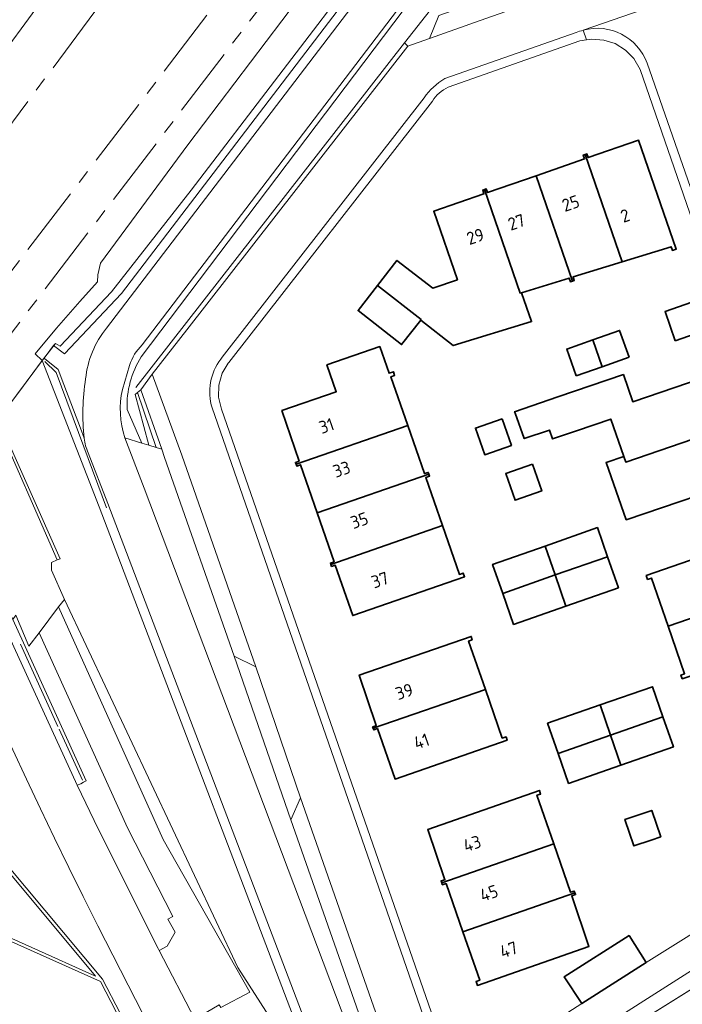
# Model space of a CAD drawing. Extents: x 150256 to 156914, y 461459 to 469481.
# Tile 275 of 656: x 155061 to 155131, y 463717 to 463822. Entities that reach past the tile are written whole.
import ezdxf
from ezdxf.enums import TextEntityAlignment as Align

# ---------------------------------------------------------------- set-up
doc = ezdxf.new("R2010")
doc.units = 0
doc.header["$LTSCALE"] = 0.75
doc.linetypes.add('AM-AS', pattern=[16, 10, -2, 2, -2])
for name, color, linetype, lineweight in [('B-RO-AM-AS_SPOOR-G', 251, 'AM-AS', 18), ('B-RO-GR-GROENVOORZIENING-GV', 251, 'CONTINUOUS', 18), ('B-RO-GR-HAAG-GV', 251, 'CONTINUOUS', 13), ('B-RO-IE-TERREINAFSCHEIDING_KUNSTMATIG_HEKWERK-G', 251, 'IE-TERREINAFSCHEIDING-KUNSTMATIG', 18), ('B-RO-IE-TERREINAFSCHEIDING_KUNSTMATIG_MUUR-G', 251, 'IE-TERREINAFSCHEIDING-KUNSTMATIG-DICHT', 18), ('B-RO-IE-TERREINAFSCHEIDING_KUNSTMATIG_MUUR-GV', 251, 'CONTINUOUS', 18), ('B-RO-KW-KUNSTWERK_GELUIDSWERING_SCHERM-G', 251, 'CONTINUOUS', 18), ('B-RO-OG-BEBOUWING-GV', 6, 'CONTINUOUS', 35), ('B-RO-OG-BEBOUWING-T18', 1, 'CONTINUOUS', 18), ('B-RO-OG-TERREIN_CULTUURSCHEIDING-GV', 251, 'CONTINUOUS', 18), ('B-RO-VH-VERHARDING_ASFALT-GV', 251, 'CONTINUOUS', 18), ('B-RO-VH-VERHARDING_BETON-GV', 251, 'CONTINUOUS', 18), ('B-RO-VH-VERHARDING_GRASBETONSTEEN-GV', 251, 'CONTINUOUS', 18), ('B-RO-VH-VERHARDING_HALFVERHARDING-GV', 251, 'CONTINUOUS', 18), ('B-RO-VH-VERHARDING_STRAATBAKSTEEN-GV', 251, 'CONTINUOUS', 18), ('B-RO-VH-VERHARDING_TEGEL-GV', 251, 'CONTINUOUS', 18)]:
    doc.layers.add(name, color=color, linetype=linetype, lineweight=lineweight)
doc.styles.add('NLCS-ISO-M200-T18', font='NLCS-ISO.ttf', dxfattribs={"height": 360})
doc.linetypes.add('IE-TERREINAFSCHEIDING-KUNSTMATIG', pattern='A,4,[82,NLCS.SHX,S=0.75,R=90,X=0,Y=0],4,-2', length=10)
doc.linetypes.add('IE-TERREINAFSCHEIDING-KUNSTMATIG-DICHT', pattern='A,8,-1,[82,NLCS.SHX,S=0.75,R=90,X=0,Y=0],-1', length=10)

msp = doc.modelspace()

# ---------------------------------------------------------------- linework, layer by layer
at = {"layer": 'B-RO-AM-AS_SPOOR-G'}
for points in [[(155056.026, 463783.471), (155154.029, 463911.829), (155170.898, 463933.816), (155200.662, 463972.105), (155269.745, 464059.875)], [(155054.172, 463787.663), (155173.77, 463944.214), (155203.49, 463982.538), (155245.888, 464036.444)], [(155047.4, 463802.809), (155050.695, 463807.251), (155140.746, 463928.816)], [(155049.782, 463797.387), (155073.09, 463828.635)]]:
    msp.add_lwpolyline(points, dxfattribs=at)
at = {"layer": 'B-RO-GR-GROENVOORZIENING-GV'}
for points in [[(155098.125, 463834.294), (155088.612, 463821.64), (155078.537, 463808.385), (155069.197, 463795.74), (155068.909, 463794.482), (155068.887, 463793.738), (155066.992, 463791.633), (155064.506, 463788.778), (155062.218, 463786.047), (155062.964, 463785.32), (155063.108, 463785.513), (155063.174, 463785.595), (155063.277, 463785.731), (155064.201, 463786.927), (155064.384, 463787.164), (155064.889, 463786.858), (155070.394, 463792.662), (155078.894, 463803.555), (155097.658, 463828.104)], [(155108.989, 463703.804), (155119.005, 463710.176), (155119.193, 463709.88), (155163.997, 463737.854), (155162.912, 463739.557), (155111.007, 463706.516)], [(155055.02, 463725.656), (155068.671, 463719.518), (155056.924, 463733.607), (155054.641, 463728.546)]]:
    msp.add_lwpolyline(points, dxfattribs=at)
for points in [[(155064.587, 463764.018), (155063.969, 463763.733), (155063.976, 463762.913), (155065.347, 463759.792), (155083.908, 463720.441), (155088.742, 463712.9), (155093.534, 463705.425), (155069.075, 463769.685), (155062.964, 463785.32), (155060.959, 463782.63), (155058.352, 463779.132), (155058.325, 463779.152), (155058.284, 463779.097), (155058.248, 463779.05), (155064.891, 463764.141)], [(155090.595, 463738.572), (155085.82, 463752.581), (155083.495, 463753.718), (155089.572, 463736.214)]]:
    msp.add_lwpolyline(points, close=True, dxfattribs=at)
at = {"layer": 'B-RO-GR-HAAG-GV'}
msp.add_lwpolyline([(155085.82, 463752.581), (155083.495, 463753.718), (155089.572, 463736.214), (155090.595, 463738.572)], close=True, dxfattribs=at)
msp.add_lwpolyline([(155108.989, 463703.804), (155119.005, 463710.176), (155119.193, 463709.88), (155163.997, 463737.854), (155162.912, 463739.557), (155111.007, 463706.516)], dxfattribs=at)
at = {"layer": 'B-RO-IE-TERREINAFSCHEIDING_KUNSTMATIG_HEKWERK-G'}
for points in [[(155063.252, 463785.227), (155064.473, 463784.034), (155067.438, 463776.096), (155069.84, 463769.599)], [(155192.053, 463755.372), (155119.193, 463709.88)], [(155060.645, 463755.022), (155064.659, 463746.193)], [(155064.792, 463745.919), (155067.297, 463740.463)]]:
    msp.add_lwpolyline(points, dxfattribs=at)
at = {"layer": 'B-RO-IE-TERREINAFSCHEIDING_KUNSTMATIG_MUUR-G'}
for points in [[(155101.709, 463819.276), (155104.869, 463823.327)], [(155072.982, 463782.449), (155101.709, 463819.276)]]:
    msp.add_lwpolyline(points, dxfattribs=at)
at = {"layer": 'B-RO-IE-TERREINAFSCHEIDING_KUNSTMATIG_MUUR-GV'}
for points in [[(155111.546, 463846.014), (155097.658, 463828.104), (155078.894, 463803.555), (155070.394, 463792.662), (155064.889, 463786.858), (155064.384, 463787.164), (155064.201, 463786.927), (155065.353, 463786.029), (155071.455, 463792.509), (155102.441, 463833.101), (155106.137, 463837.806), (155112.106, 463845.59)], [(155058.228, 463779.223), (155058.143, 463779.285), (155057.749, 463779.574), (155064.587, 463764.018), (155064.891, 463764.141), (155058.248, 463779.05), (155058.284, 463779.097), (155058.325, 463779.152)], [(155059.844, 463757.649), (155055.86, 463766.557), (155052.879, 463773.331), (155052.129, 463772.333), (155054.859, 463766.152), (155059.949, 463754.715), (155066.698, 463739.95), (155067.089, 463740.082), (155067.398, 463740.243), (155067.673, 463740.386), (155060.967, 463755.138)]]:
    msp.add_lwpolyline(points, close=True, dxfattribs=at)
for points in [[(155054.822, 463725.317), (155054.84, 463725.356), (155056.587, 463724.576), (155069.209, 463718.94), (155077.558, 463702.796), (155078.245, 463701.554), (155078.828, 463701.157), (155078.851, 463701.141), (155078.436, 463701.905), (155077.867, 463702.952), (155075.089, 463708.292), (155069.424, 463719.183), (155057.061, 463733.944), (155056.749, 463734.104), (155055.568, 463731.428), (155054.652, 463729.395), (155054.268, 463728.526)], [(155054.641, 463728.546), (155056.924, 463733.607), (155068.671, 463719.518), (155055.02, 463725.656)]]:
    msp.add_lwpolyline(points, dxfattribs=at)
at = {"layer": 'B-RO-KW-KUNSTWERK_GELUIDSWERING_SCHERM-G'}
for points in [[(155064.889, 463786.858), (155070.394, 463792.662), (155078.894, 463803.555), (155097.658, 463828.104), (155116.174, 463851.981), (155156.636, 463904.508), (155216.117, 463980.966), (155232.269, 464001.833), (155266.625, 464045.914), (155358.47, 464162.41), (155380.988, 464191.245), (155406.028, 464222.991), (155413.348, 464231.91), (155439.241, 464261.576)], [(154992.889, 463694.212), (155014.437, 463722.306), (155020.278, 463729.07), (155028.697, 463739.697), (155034.489, 463746.965), (155038.034, 463752.54), (155039.931, 463756.113), (155042.896, 463759.846), (155043.226, 463759.584), (155043.476, 463759.908), (155047.573, 463765.199), (155048.024, 463765.781), (155047.575, 463766.126), (155057.749, 463779.574), (155058.352, 463779.132), (155063.108, 463785.513), (155064.384, 463787.164)]]:
    msp.add_lwpolyline(points, dxfattribs=at)
at = {"layer": 'B-RO-OG-BEBOUWING-GV'}
for points in [[(155121.015, 463807.349), (155124.978, 463795.883), (155130.235, 463797.497), (155130.358, 463797.096), (155130.769, 463797.222), (155126.741, 463808.874), (155121.354, 463807.019), (155121.213, 463807.413)], [(155124.978, 463795.883), (155121.015, 463807.349), (155120.826, 463807.288), (155120.958, 463806.879), (155115.771, 463805.078), (155119.664, 463793.812), (155119.852, 463793.87), (155119.729, 463794.271)], [(155114.226, 463792.581), (155119.318, 463794.145), (155119.441, 463793.743), (155119.664, 463793.812), (155115.771, 463805.078), (155110.592, 463803.279), (155110.45, 463803.672), (155110.248, 463803.609), (155114.075, 463792.535)], [(155103.452, 463789.658), (155106.928, 463786.927), (155115.293, 463789.496), (155114.226, 463792.581), (155114.075, 463792.535), (155110.248, 463803.609), (155110.066, 463803.552), (155110.194, 463803.142), (155104.835, 463801.282), (155107.371, 463793.97), (155104.727, 463793.053), (155100.902, 463796.022), (155098.836, 463793.36), (155103.489, 463789.705)], [(155103.452, 463789.658), (155103.489, 463789.705), (155098.836, 463793.36), (155096.751, 463790.674), (155101.389, 463787.031)], [(155130.659, 463787.427), (155136.254, 463789.391), (155135.155, 463792.522), (155129.56, 463790.558)], [(155125.719, 463785.686), (155124.708, 463788.542), (155121.836, 463787.526), (155122.826, 463784.662)], [(155090.114, 463774.242), (155102.056, 463778.398), (155100.251, 463783.597), (155100.657, 463783.738), (155100.522, 463784.123), (155100.064, 463783.964), (155099.069, 463786.822), (155093.414, 463784.852), (155094.41, 463781.994), (155088.598, 463779.969), (155090.44, 463774.571), (155090.047, 463774.434)], [(155120.072, 463783.688), (155122.826, 463784.662), (155121.836, 463787.526), (155119.061, 463786.544)], [(155137.309, 463778.569), (155137.266, 463778.695), (155136.859, 463778.555), (155134.988, 463783.932), (155126.106, 463780.916), (155125.116, 463783.832), (155118.091, 463781.447), (155113.481, 463779.852), (155113.537, 463779.695), (155114.507, 463776.987), (155117.211, 463777.896), (155117.531, 463776.948), (155120.103, 463777.821), (155123.764, 463779.064), (155125.154, 463775.069), (155125.363, 463774.469)], [(155090.114, 463774.242), (155090.185, 463774.037), (155090.591, 463774.179), (155092.374, 463769.038), (155104.321, 463773.186), (155104.255, 463773.375), (155103.849, 463773.234), (155102.056, 463778.398)], [(155112.147, 463779.111), (155109.286, 463778.114), (155110.283, 463775.252), (155113.144, 463776.249)], [(155125.363, 463774.469), (155125.154, 463775.069), (155123.269, 463774.429), (155125.425, 463768.302), (155138.835, 463772.856), (155136.988, 463778.207), (155137.38, 463778.359), (155137.309, 463778.569)], [(155115.385, 463774.248), (155112.527, 463773.244), (155113.531, 463770.385), (155116.39, 463771.389)], [(155105.777, 463767.679), (155103.986, 463772.837), (155104.393, 463772.978), (155104.321, 463773.186), (155092.374, 463769.038), (155094.186, 463763.813), (155093.787, 463763.672), (155093.845, 463763.514)], [(155093.845, 463763.514), (155093.915, 463763.323), (155094.314, 463763.438), (155096.181, 463758.06), (155108.131, 463762.209), (155107.994, 463762.605), (155107.587, 463762.464), (155105.777, 463767.679)], [(155117.8, 463762.417), (155123.425, 463764.327), (155122.326, 463767.465), (155116.731, 463765.5)], [(155129.891, 463756.929), (155141.809, 463761.047), (155141.744, 463761.256), (155141.343, 463761.13), (155139.474, 463766.483), (155127.563, 463762.343), (155127.704, 463761.937), (155128.101, 463762.075)], [(155116.731, 463765.5), (155111.127, 463763.531), (155112.213, 463760.43), (155117.8, 463762.417)], [(155117.8, 463762.417), (155118.958, 463759.078), (155124.574, 463761.045), (155123.425, 463764.327)], [(155117.8, 463762.417), (155112.213, 463760.43), (155113.371, 463757.122), (155118.958, 463759.078)], [(155141.809, 463761.047), (155129.891, 463756.929), (155131.659, 463751.845), (155131.261, 463751.71), (155131.4, 463751.303), (155143.332, 463755.368), (155141.472, 463760.753), (155141.858, 463760.892)], [(155110.354, 463750.178), (155108.56, 463755.342), (155108.94, 463755.488), (155108.837, 463755.841), (155096.867, 463751.704), (155098.693, 463746.299), (155098.3, 463746.151), (155098.346, 463746.028)], [(155110.354, 463750.178), (155098.346, 463746.028), (155098.418, 463745.838), (155098.81, 463745.978), (155100.707, 463740.591), (155112.677, 463744.728), (155112.562, 463745.101), (155112.161, 463744.977)], [(155123.741, 463745.292), (155129.34, 463747.23), (155128.213, 463750.464), (155122.622, 463748.516)], [(155118.126, 463743.337), (155123.741, 463745.292), (155122.622, 463748.516), (155117.004, 463746.558)], [(155124.854, 463742.08), (155130.455, 463744.031), (155129.34, 463747.23), (155123.741, 463745.292)], [(155123.741, 463745.292), (155118.126, 463743.337), (155119.245, 463740.127), (155124.854, 463742.08)], [(155117.658, 463733.674), (155115.858, 463738.85), (155116.251, 463738.984), (155116.131, 463739.366), (155104.201, 463735.204), (155106.025, 463729.83), (155105.624, 463729.706), (155105.688, 463729.498)], [(155128.065, 463734.06), (155129.109, 463734.413), (155128.151, 463737.244), (155125.277, 463736.283), (155126.239, 463733.442)], [(155105.688, 463729.498), (155105.751, 463729.295), (155106.148, 463729.418), (155107.95, 463724.25), (155119.927, 463728.428), (155119.859, 463728.621), (155119.461, 463728.49), (155117.658, 463733.674)], [(155119.927, 463728.428), (155107.95, 463724.25), (155109.755, 463719.076), (155109.358, 463718.938), (155109.5, 463718.532), (155121.43, 463722.694), (155119.589, 463728.089), (155119.995, 463728.234)], [(155127.543, 463720.969), (155125.728, 463723.858), (155118.787, 463719.45), (155120.656, 463716.59)]]:
    msp.add_lwpolyline(points, close=True, dxfattribs=at)
at = {"layer": 'B-RO-OG-TERREIN_CULTUURSCHEIDING-GV'}
for points in [[(155142.62, 463876.906), (155124.057, 463852.724), (155104.283, 463827.187), (155073.677, 463787.004)], [(155072.049, 463780.109), (155073.615, 463776.51), (155074.383, 463776.271), (155073.845, 463778.267), (155072.906, 463781.707), (155073.166, 463781.91), (155073.515, 463782.182), (155074.749, 463783.855), (155078.451, 463788.608), (155102.08, 463818.945), (155101.709, 463819.276), (155104.869, 463823.327), (155105.919, 463823.307), (155112.423, 463828.228), (155121.321, 463837.35), (155126.431, 463843.608), (155130.462, 463847.61), (155135.273, 463850.016), (155136.574, 463850.177), (155137.505, 463850.174), (155138.22, 463849.947), (155142.821, 463843.873)], [(155142.821, 463843.873), (155138.22, 463849.947), (155137.505, 463850.174), (155136.574, 463850.177), (155135.273, 463850.016), (155130.462, 463847.61), (155126.431, 463843.608), (155121.321, 463837.35), (155112.423, 463828.228), (155105.919, 463823.307), (155104.869, 463823.327), (155101.709, 463819.276), (155102.08, 463818.945), (155104.364, 463819.76), (155105.395, 463822.206)], [(155073.566, 463785.726), (155104.684, 463826.882), (155109.464, 463831.623), (155124.978, 463849.014)], [(155124.978, 463849.014), (155109.464, 463831.623), (155104.684, 463826.882), (155073.566, 463785.726)], [(155063.229, 463785.551), (155063.174, 463785.595), (155063.108, 463785.513), (155062.964, 463785.32), (155069.075, 463769.685), (155093.534, 463705.425), (155098.992, 463694.204), (155107.22, 463675.966)], [(155067.474, 463777.014), (155067.055, 463778.082), (155065.303, 463782.754), (155064.692, 463784.384), (155063.229, 463785.551)], [(155072.309, 463784.808), (155071.546, 463782.248)], [(155071.824, 463777.067), (155073.615, 463776.51), (155072.049, 463780.109)], [(155091.83, 463712.714), (155070.008, 463770.045), (155067.89, 463775.464)], [(155065.347, 463759.792), (155064.72, 463759.007), (155075.925, 463734.139), (155085.189, 463717.799), (155082.07, 463716.171), (155081.907, 463716.443), (155079.29, 463714.92), (155080.813, 463711.71)], [(155107.22, 463675.966), (155098.992, 463694.204), (155093.534, 463705.425), (155088.742, 463712.9), (155083.908, 463720.441), (155065.347, 463759.792)]]:
    msp.add_lwpolyline(points, dxfattribs=at)
for points in [[(155073.677, 463787.004, 0.1256965), (155072.309, 463784.808)], [(155072.049, 463780.109, -0.1518886), (155073.566, 463785.726)], [(155073.566, 463785.726, 0.1518886), (155072.049, 463780.109)], [(155071.546, 463782.248, 0.136258), (155071.824, 463777.067)], [(155067.89, 463775.464, -0.0955289), (155067.474, 463777.014)]]:
    msp.add_lwpolyline(points, format="xyb", dxfattribs=at)
for points in [[(155074.383, 463776.271), (155075.169, 463776.027), (155073.166, 463781.91), (155072.906, 463781.707), (155073.845, 463778.267)], [(155073.515, 463782.182), (155073.166, 463781.91), (155075.169, 463776.027), (155075.756, 463775.845)], [(155066.698, 463739.95), (155068.991, 463735.179), (155075.391, 463722.47), (155075.49, 463722.278), (155076.347, 463722.735), (155077.187, 463724.227), (155076.401, 463725.61), (155076.943, 463725.881), (155072.082, 463735.376), (155062.657, 463756.229), (155061.533, 463754.809), (155060.167, 463758.092), (155059.844, 463757.649), (155060.967, 463755.138), (155067.673, 463740.386), (155067.398, 463740.243), (155067.089, 463740.082)]]:
    msp.add_lwpolyline(points, close=True, dxfattribs=at)
at = {"layer": 'B-RO-VH-VERHARDING_ASFALT-GV'}
for points in [[(155073.677, 463787.004), (155104.283, 463827.187), (155124.057, 463852.724), (155142.62, 463876.906), (155139.308, 463879.445), (155120.48, 463854.884), (155103.102, 463832.379), (155069.861, 463788.803)], [(155079.29, 463714.92), (155075.49, 463722.278), (155075.391, 463722.47), (155068.991, 463735.179), (155066.698, 463739.95), (155059.949, 463754.715), (155054.859, 463766.152), (155052.129, 463772.333), (155052.013, 463772.595), (155051.555, 463773.632), (155047.142, 463783.623), (155046.957, 463784.041), (155046.26, 463785.619), (155043.032, 463781.295), (155054.424, 463755.502), (155059.82, 463743.714), (155061.291, 463740.559), (155062.779, 463737.413), (155064.285, 463734.275), (155065.809, 463731.145), (155067.35, 463728.024), (155068.909, 463724.912), (155076.201, 463710.673)], [(155071.546, 463782.248), (155072.309, 463784.808)], [(155098.92, 463706.159), (155096.268, 463712.421), (155073.881, 463771.687), (155071.824, 463777.067)], [(155067.89, 463775.464), (155070.008, 463770.045), (155091.83, 463712.714)]]:
    msp.add_lwpolyline(points, dxfattribs=at)
for points in [[(155069.861, 463788.803, 0.1462359), (155067.615, 463783.361)], [(155072.309, 463784.808, -0.1256965), (155073.677, 463787.004)], [(155067.615, 463783.361, 0.068219), (155067.474, 463777.014)], [(155071.824, 463777.067, -0.136258), (155071.546, 463782.248)], [(155067.474, 463777.014, 0.0955289), (155067.89, 463775.464)]]:
    msp.add_lwpolyline(points, format="xyb", dxfattribs=at)
at = {"layer": 'B-RO-VH-VERHARDING_BETON-GV'}
msp.add_lwpolyline([(155060.167, 463758.092), (155061.533, 463754.809), (155062.657, 463756.229), (155064.72, 463759.007), (155065.347, 463759.792), (155063.976, 463762.913), (155063.969, 463763.733), (155064.587, 463764.018), (155057.749, 463779.574)], dxfattribs=at)
at = {"layer": 'B-RO-VH-VERHARDING_GRASBETONSTEEN-GV'}
msp.add_lwpolyline([(155064.72, 463759.007), (155062.657, 463756.229), (155072.082, 463735.376), (155076.943, 463725.881), (155076.401, 463725.61), (155077.187, 463724.227), (155076.347, 463722.735), (155075.49, 463722.278), (155079.29, 463714.92), (155081.907, 463716.443), (155082.07, 463716.171), (155085.189, 463717.799), (155075.925, 463734.139)], close=True, dxfattribs=at)
at = {"layer": 'B-RO-VH-VERHARDING_HALFVERHARDING-GV'}
msp.add_lwpolyline([(155058.352, 463779.132), (155060.959, 463782.63), (155062.964, 463785.32), (155062.218, 463786.047), (155064.506, 463788.778), (155066.992, 463791.633), (155068.887, 463793.738), (155068.909, 463794.482), (155069.197, 463795.74), (155078.537, 463808.385), (155088.612, 463821.64), (155098.125, 463834.294)], dxfattribs=at)
at = {"layer": 'B-RO-VH-VERHARDING_STRAATBAKSTEEN-GV'}
for points in [[(155204.317, 463805.888), (155204.293, 463805.954), (155203.407, 463808.366), (155189.155, 463849.306), (155179.011, 463845.808), (155160.961, 463839.583), (155155.323, 463837.659), (155152.642, 463836.74), (155109.811, 463821.676), (155104.364, 463819.76), (155102.08, 463818.945), (155078.451, 463788.608), (155074.749, 463783.855), (155077.9, 463775.195), (155085.82, 463752.581), (155090.595, 463738.572), (155101.568, 463707.275), (155102.218, 463705.498), (155101.569, 463705.282), (155101.186, 463705.126), (155102.366, 463703.185), (155102.536, 463703.29), (155104.622, 463704.572)], [(155120.809, 463820.643), (155135.49, 463825.744)], [(155135.49, 463825.744), (155120.809, 463820.643)], [(155120.064, 463820.384), (155106.029, 463815.463)], [(155106.029, 463815.463), (155120.064, 463820.384)], [(155106.377, 463814.54), (155120.458, 463819.496), (155121.161, 463819.599), (155120.809, 463820.643)], [(155120.809, 463820.643), (155121.161, 463819.599), (155121.727, 463819.682), (155123.016, 463819.589), (155124.227, 463819.214), (155125.344, 463818.518), (155126.213, 463817.623), (155126.902, 463816.427), (155135.155, 463792.522), (155136.254, 463789.391), (155136.817, 463787.983), (155154.17, 463738.163), (155154.641, 463738.706)], [(155127.64, 463817.104), (155154.816, 463739.217)], [(155154.816, 463739.217), (155127.64, 463817.104)], [(155105.545, 463711.557), (155105.991, 463711.609), (155082.13, 463780.12), (155081.837, 463781.398), (155081.867, 463782.688), (155082.215, 463783.962), (155082.867, 463785.056), (155082.922, 463785.126), (155104.687, 463813.049)], [(155103.797, 463813.425), (155082.216, 463785.676), (155082.064, 463785.481)], [(155082.064, 463785.481), (155082.216, 463785.676), (155103.797, 463813.425)], [(155081.141, 463780.267), (155104.875, 463711.936)], [(155104.875, 463711.936), (155081.141, 463780.267)], [(155111.007, 463706.516), (155162.912, 463739.557), (155165.021, 463740.899), (155210.58, 463769.9), (155209.558, 463773.543), (155207.751, 463772.059), (155196.859, 463765.133), (155191.29, 463761.595), (155185.785, 463758.018), (155184.415, 463757.143), (155177.944, 463753.088), (155172.954, 463749.89)], [(155172.954, 463749.89), (155162.131, 463742.987), (155161.115, 463742.388), (155154.17, 463738.163), (155152.321, 463736.683), (155144.915, 463731.982), (155139.458, 463728.544), (155132.491, 463724.079), (155131.526, 463723.487), (155127.543, 463720.969), (155120.656, 463716.59), (155112.171, 463711.159), (155110.912, 463710.716), (155109.587, 463710.592), (155108.299, 463710.723), (155107.199, 463710.992), (155105.991, 463711.609), (155108.186, 463705.574), (155108.762, 463705.648)]]:
    msp.add_lwpolyline(points, dxfattribs=at)
for points in [[(155150.478, 463837.986), (155105.395, 463822.206), (155104.364, 463819.76), (155109.811, 463821.676), (155152.642, 463836.74)], [(155075.756, 463775.845), (155076.067, 463774.965), (155083.495, 463753.718), (155085.82, 463752.581), (155077.9, 463775.195), (155074.749, 463783.855), (155073.515, 463782.182)], [(155101.568, 463707.275), (155090.595, 463738.572), (155089.572, 463736.214), (155099.357, 463708.342)]]:
    msp.add_lwpolyline(points, close=True, dxfattribs=at)
for points in [[(155120.809, 463820.643, 0.0336856), (155120.064, 463820.384)], [(155120.064, 463820.384, -0.0336856), (155120.809, 463820.643)], [(155120.809, 463820.643, -0.389571), (155127.64, 463817.104)], [(155127.64, 463817.104, 0.389571), (155120.809, 463820.643)], [(155106.029, 463815.463, 0.1021098), (155103.797, 463813.425)], [(155103.797, 463813.425, -0.1021098), (155106.029, 463815.463)], [(155104.687, 463813.049, -0.142421), (155106.377, 463814.54)], [(155082.064, 463785.481, 0.2395769), (155081.141, 463780.267)], [(155081.141, 463780.267, -0.2395769), (155082.064, 463785.481)]]:
    msp.add_lwpolyline(points, format="xyb", dxfattribs=at)
at = {"layer": 'B-RO-VH-VERHARDING_TEGEL-GV'}
for points in [[(155069.861, 463788.803), (155103.102, 463832.379), (155120.48, 463854.884), (155139.308, 463879.445), (155138.547, 463880.029), (155119.645, 463855.422), (155112.106, 463845.59), (155106.137, 463837.806), (155102.441, 463833.101), (155071.455, 463792.509), (155065.353, 463786.029), (155064.201, 463786.927), (155063.277, 463785.731), (155063.174, 463785.595), (155063.229, 463785.551), (155064.692, 463784.384), (155065.303, 463782.754), (155067.055, 463778.082), (155067.474, 463777.014)], [(155083.495, 463753.718), (155076.067, 463774.965), (155075.756, 463775.845), (155075.169, 463776.027), (155074.383, 463776.271), (155073.615, 463776.51), (155071.824, 463777.067), (155073.881, 463771.687), (155096.268, 463712.421), (155098.92, 463706.159)], [(155101.186, 463705.126), (155101.569, 463705.282), (155102.218, 463705.498), (155101.568, 463707.275), (155099.357, 463708.342), (155089.572, 463736.214), (155083.495, 463753.718)], [(155076.201, 463710.673), (155068.909, 463724.912), (155067.35, 463728.024), (155065.809, 463731.145), (155064.285, 463734.275), (155062.779, 463737.413), (155061.291, 463740.559), (155059.82, 463743.714)], [(155057.061, 463733.944), (155069.424, 463719.183), (155075.089, 463708.292)]]:
    msp.add_lwpolyline(points, dxfattribs=at)
for points in [[(155067.615, 463783.361, -0.1462359), (155069.861, 463788.803)], [(155067.474, 463777.014, -0.068219), (155067.615, 463783.361)]]:
    msp.add_lwpolyline(points, format="xyb", dxfattribs=at)

# ---------------------------------------------------------------- texts
at = {"layer": 'B-RO-OG-BEBOUWING-T18', "style": 'NLCS-ISO-M200-T18'}
for s, rotation, p in [('25', 19.1, (155119.481, 463802.132)), ('2', 19.1, (155125.295, 463800.814)), ('27', 19.1, (155113.681, 463800.117)), ('29', 19.1, (155109.286, 463798.593)), ('31', 18.9, (155093.376, 463778.353)), ('33', 19.1, (155094.989, 463773.704)), ('35', 19.1, (155096.886, 463768.236)), ('37', 19.1, (155099.092, 463761.872)), ('39', 18.7, (155101.683, 463749.945)), ('41', 19.4, (155103.528, 463744.624)), ('43', 18.7, (155108.939, 463733.691)), ('45', 19.2, (155110.741, 463728.394)), ('47', 19.2, (155112.851, 463722.345))]:
    msp.add_text(s, height=1.35, rotation=rotation, dxfattribs=at).set_placement(p, align=Align.MIDDLE)

doc.saveas('drawing.dxf')
